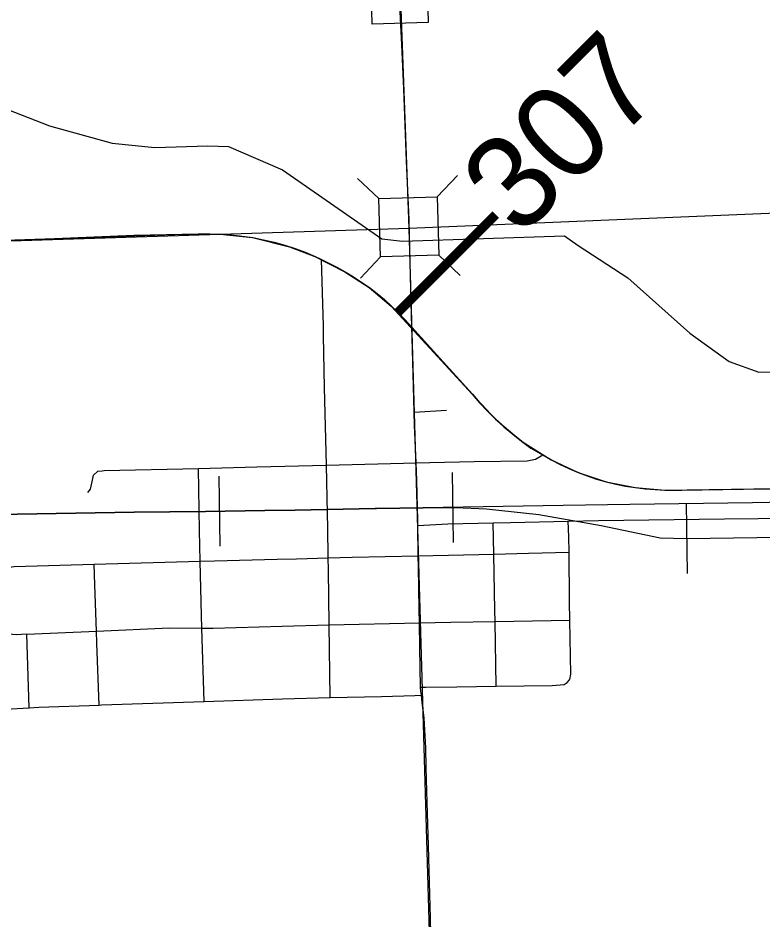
# Model space of a CAD drawing. Extents: x 128.7 to 185.5, y -21.4 to 12.6.
# Drawn here: x 146.826 to 147.624, y -10.071 to -9.105 of the extents above; entities that cross this region are included whole.
import ezdxf

# ---------------------------------------------------------------- set-up
doc = ezdxf.new("R2010")
doc.units = 0
for name, color, linetype in [('tdCoCityStreetMajor', 7, 'Continuous'), ('tdCoCityStreetMinor', 7, 'Continuous'), ('tdCoHydroRiver', 7, 'Continuous'), ('tdCoPriCL', 7, 'Continuous'), ('tdCoPrimary', 7, 'Continuous'), ('tdCoPriNonDiv', 7, 'Continuous'), ('tdCoPriNonDivCL', 7, 'Continuous'), ('tdCoRRCL', 7, 'Continuous'), ('tdCoSecRteBand', 7, 'Continuous'), ('tdCoSectLine', 7, 'Continuous'), ('tdCoStrucNonDivPri', 7, 'Continuous'), ('tdStHwyPriRefPost1', 7, 'Continuous')]:
    doc.layers.add(name, color=color, linetype=linetype)

msp = doc.modelspace()

# ---------------------------------------------------------------- linework, layer by layer
at = {"layer": 'tdCoCityStreetMajor'}
for points in [[(147.25407, -9.64803), (147.25399, -9.64146), (147.25364, -9.62944), (147.25276, -9.59995), (147.25204, -9.58116), (147.2505, -9.54056), (147.2501, -9.52691), (147.24927, -9.49884), (147.24784, -9.44684), (147.24754, -9.43577), (147.24723, -9.42302), (147.24618, -9.38088), (147.24454, -9.32066), (147.24166, -9.25757), (147.23899, -9.1803), (147.23673, -9.13304), (147.23426, -9.08372), (147.23415, -9.08036)], [(147.25407, -9.64803), (147.28603, -9.64638), (147.33456, -9.64549), (147.3531, -9.64515), (147.41501, -9.64353), (147.44755, -9.64268), (147.58245, -9.6412), (147.69096, -9.63997), (147.74104, -9.63868), (147.75305, -9.63837)], [(147.25772, -9.83008), (147.25724, -9.82549), (147.25687, -9.82189), (147.25686, -9.82131), (147.25625, -9.77894), (147.25573, -9.75246), (147.25543, -9.73764), (147.25461, -9.69242), (147.25447, -9.68056), (147.25407, -9.64803)], [(146.80564, -9.84539), (146.83771, -9.84334), (146.84805, -9.84268), (146.91261, -9.84054), (146.91513, -9.84046), (147.02494, -9.83669), (147.10896, -9.8338), (147.15998, -9.83256), (147.21518, -9.83122), (147.25076, -9.83035), (147.25772, -9.83008)], [(147.27377, -10.33039), (147.2731, -10.29353), (147.27146, -10.23516), (147.27023, -10.17557), (147.26899, -10.13549), (147.26735, -10.06932), (147.2655, -9.99143), (147.2644, -9.95636), (147.26365, -9.93266), (147.26298, -9.90745), (147.26242, -9.88622), (147.26057, -9.85436), (147.25851, -9.83772), (147.25772, -9.83008)]]:
    msp.add_lwpolyline(points, dxfattribs=at)
at = {"layer": 'tdCoCityStreetMinor'}
for p, q in [((147.2501, -9.52691), (147.28455, -9.5248)), ((147.33527, -9.67877), (147.33456, -9.64549)), ((146.90734, -9.68978), (147.0209, -9.68652)), ((147.15998, -9.83256), (147.15901, -9.7547)), ((147.33675, -9.75091), (147.41686, -9.74961)), ((147.33773, -9.82038), (147.33675, -9.75091)), ((146.83501, -9.76473), (146.90974, -9.76137)), ((146.83771, -9.84334), (146.83501, -9.76473)), ((147.02494, -9.83669), (147.02256, -9.75803))]:
    msp.add_line(p, q, dxfattribs=at)
for points in [[(147.15597, -9.58359), (147.15385, -9.50039), (147.15301, -9.44509), (147.15285, -9.43416), (147.15075, -9.36338)], [(147.15597, -9.58359), (147.25204, -9.58116), (147.26679, -9.58078), (147.31413, -9.57966), (147.3711, -9.57892), (147.37998, -9.57719), (147.388, -9.57252)], [(146.90058, -9.61284), (146.90329, -9.60914), (146.90551, -9.59977), (146.9065, -9.59435), (146.91118, -9.59016), (146.91567, -9.58967), (146.91809, -9.58942), (147.01908, -9.58698)], [(147.01908, -9.58698), (147.08159, -9.58547), (147.15597, -9.58359)], [(147.0209, -9.68652), (147.02018, -9.65353), (147.01908, -9.58698)], [(147.15807, -9.68282), (147.15754, -9.65033), (147.1573, -9.63578), (147.15597, -9.58359)], [(147.41592, -9.67687), (147.41574, -9.66019), (147.41501, -9.64353)], [(147.15807, -9.68282), (147.18344, -9.68214), (147.25447, -9.68056), (147.33527, -9.67877)], [(147.33527, -9.67877), (147.37234, -9.67795), (147.41592, -9.67687)], [(147.33675, -9.75091), (147.33658, -9.73935), (147.33527, -9.67877)], [(147.41686, -9.74961), (147.41648, -9.72998), (147.41592, -9.67687)], [(147.0209, -9.68652), (147.03621, -9.68609), (147.10342, -9.68428), (147.12381, -9.68374), (147.15807, -9.68282)], [(147.02256, -9.75803), (147.02216, -9.74453), (147.0209, -9.68652)], [(147.15901, -9.7547), (147.15828, -9.6957), (147.15807, -9.68282)], [(146.83501, -9.76473), (146.82364, -9.76525), (146.81575, -9.76451), (146.81279, -9.76229), (146.81008, -9.75957), (146.80909, -9.75735), (146.8086, -9.70384), (146.80901, -9.7015), (146.80986, -9.69928), (146.81111, -9.69726), (146.81271, -9.6955), (146.81462, -9.69408), (146.81676, -9.69305), (146.81905, -9.69243), (146.82142, -9.69225), (146.90734, -9.68978)], [(146.90974, -9.76137), (146.90798, -9.71173), (146.90734, -9.68978)], [(147.02256, -9.75803), (147.03473, -9.75809), (147.10847, -9.75588), (147.15901, -9.7547)], [(147.15901, -9.7547), (147.25573, -9.75246), (147.28948, -9.75168), (147.33675, -9.75091)], [(147.33773, -9.82038), (147.39774, -9.8195), (147.41056, -9.81851), (147.41377, -9.81629), (147.41641, -9.81344), (147.41652, -9.81331), (147.41673, -9.81309), (147.41796, -9.80742), (147.41686, -9.74961)], [(146.90974, -9.76137), (146.98788, -9.75785), (147.02256, -9.75803)], [(146.91261, -9.84054), (146.9102, -9.77437), (146.90974, -9.76137)], [(147.25686, -9.82131), (147.2626, -9.82147), (147.29568, -9.82099), (147.33773, -9.82038)]]:
    msp.add_lwpolyline(points, dxfattribs=at)
at = {"layer": 'tdCoHydroRiver'}
msp.add_lwpolyline([(146.79235, -9.194), (146.8595, -9.22021), (146.92638, -9.23854), (146.97231, -9.24335), (147.02906, -9.24149), (147.05119, -9.24234), (147.10882, -9.26728), (147.2154, -9.34112), (147.23758, -9.34355), (147.411, -9.33786), (147.42555, -9.34844), (147.47876, -9.38299), (147.54542, -9.44236), (147.58744, -9.47254), (147.61939, -9.48412), (147.74561, -9.48314)], dxfattribs=at)
at = {"layer": 'tdCoPriCL'}
msp.add_lwpolyline([(146.69924, -9.34651), (146.86471, -9.34084), (147.0045, -9.33622), (147.01909, -9.33591), (147.03072, -9.33575), (147.04234, -9.33607), (147.05394, -9.33686), (147.0655, -9.33813), (147.077, -9.33988), (147.08841, -9.3421), (147.09973, -9.34479), (147.11242, -9.34851), (147.11647, -9.3497), (147.122, -9.35149), (147.13291, -9.35555), (147.14363, -9.36008), (147.15037, -9.36338), (147.16681, -9.37142), (147.17585, -9.3764), (147.1847, -9.38172), (147.19334, -9.38738), (147.20176, -9.39337), (147.20993, -9.39967), (147.21786, -9.40629), (147.22553, -9.4132), (147.23293, -9.42041), (147.24005, -9.42789), (147.24716, -9.43577), (147.2503, -9.43923), (147.27704, -9.46883), (147.31206, -9.50755), (147.32014, -9.51671), (147.32855, -9.52559), (147.33203, -9.52881), (147.34626, -9.54243), (147.35555, -9.55037), (147.36512, -9.55798), (147.37494, -9.56525), (147.38762, -9.57252), (147.39689, -9.57783), (147.40627, -9.58273), (147.41584, -9.58725), (147.42558, -9.59138), (147.43547, -9.59513), (147.44551, -9.59848), (147.45567, -9.60143), (147.46594, -9.60397), (147.47639, -9.60592), (147.48691, -9.60752), (147.49747, -9.60877), (147.50806, -9.60966), (147.51869, -9.6102), (147.52932, -9.61038), (147.53682, -9.61027), (147.60231, -9.60926), (147.67531, -9.60841)], dxfattribs=at)
at = {"layer": 'tdCoPrimary'}
for points in [[(146.24558, -9.3614), (146.27866, -9.36032), (146.33957, -9.3581), (146.45153, -9.35465), (146.58643, -9.34997), (146.69962, -9.34651), (146.86509, -9.34084), (146.94992, -9.33739), (147.0188, -9.33592)], [(146.24558, -9.3614), (146.27866, -9.36032), (146.33957, -9.3581), (146.45153, -9.35465), (146.58643, -9.34997), (146.69962, -9.34651), (146.86509, -9.34084), (146.94992, -9.33739), (147.0188, -9.33592)], [(146.69962, -9.34651), (146.86509, -9.34084), (146.94992, -9.33739), (147.0188, -9.33592), (147.01947, -9.33591), (147.0311, -9.33575), (147.04272, -9.33607), (147.05432, -9.33686), (147.06588, -9.33813), (147.07738, -9.33988), (147.08879, -9.3421), (147.10011, -9.34479), (147.11132, -9.3479), (147.12238, -9.35149), (147.13329, -9.35555), (147.144, -9.36008), (147.15075, -9.36338), (147.16719, -9.37142), (147.17623, -9.3764), (147.18508, -9.38172), (147.19372, -9.38738), (147.20213, -9.39337), (147.21031, -9.39967), (147.21824, -9.40629), (147.22591, -9.4132), (147.23331, -9.42041), (147.24043, -9.42789), (147.24754, -9.43577), (147.27742, -9.46883), (147.31244, -9.50755), (147.32052, -9.51671), (147.32892, -9.52559), (147.33763, -9.53417), (147.34664, -9.54243), (147.35593, -9.55037), (147.3655, -9.55798), (147.37532, -9.56525), (147.388, -9.57252), (147.39727, -9.57783), (147.40665, -9.58273), (147.41622, -9.58725), (147.42595, -9.59138), (147.43585, -9.59513), (147.44589, -9.59848), (147.45605, -9.60143), (147.46632, -9.60397), (147.47677, -9.60592), (147.48729, -9.60752), (147.49785, -9.60877), (147.50844, -9.60966), (147.51906, -9.6102), (147.5297, -9.61038), (147.54523, -9.61014), (147.60269, -9.60926), (147.67569, -9.60841)], [(147.0188, -9.33592), (147.01947, -9.33591), (147.0311, -9.33575), (147.04272, -9.33607), (147.05432, -9.33686), (147.06588, -9.33813), (147.07738, -9.33988), (147.08879, -9.3421), (147.10011, -9.34479), (147.11132, -9.3479), (147.12238, -9.35149), (147.13329, -9.35555), (147.144, -9.36008), (147.15075, -9.36338), (147.16719, -9.37142), (147.17623, -9.3764), (147.18508, -9.38172), (147.19372, -9.38738), (147.20213, -9.39337), (147.21031, -9.39967), (147.21824, -9.40629), (147.22591, -9.4132), (147.23331, -9.42041), (147.24043, -9.42789), (147.24754, -9.43577), (147.27742, -9.46883), (147.31244, -9.50755), (147.32052, -9.51671), (147.32892, -9.52559), (147.33763, -9.53417), (147.34664, -9.54243), (147.35593, -9.55037), (147.3655, -9.55798), (147.37532, -9.56525), (147.388, -9.57252), (147.39727, -9.57783), (147.40665, -9.58273), (147.41622, -9.58725), (147.42595, -9.59138), (147.43585, -9.59513), (147.44589, -9.59848), (147.45605, -9.60143), (147.46632, -9.60397), (147.47677, -9.60592), (147.48729, -9.60752), (147.49785, -9.60877), (147.50844, -9.60966), (147.51906, -9.6102), (147.5297, -9.61038), (147.54523, -9.61014)], [(147.0188, -9.33592), (147.01947, -9.33591), (147.0311, -9.33575), (147.04272, -9.33607), (147.05432, -9.33686), (147.06588, -9.33813), (147.07738, -9.33988), (147.08879, -9.3421), (147.10011, -9.34479), (147.11132, -9.3479), (147.12238, -9.35149), (147.13329, -9.35555), (147.144, -9.36008), (147.15075, -9.36338), (147.16719, -9.37142), (147.17623, -9.3764), (147.18508, -9.38172), (147.19372, -9.38738), (147.20213, -9.39337), (147.21031, -9.39967), (147.21824, -9.40629), (147.22591, -9.4132), (147.23331, -9.42041), (147.24043, -9.42789), (147.24754, -9.43577), (147.27742, -9.46883), (147.31244, -9.50755), (147.32052, -9.51671), (147.32892, -9.52559), (147.33763, -9.53417), (147.34664, -9.54243), (147.35593, -9.55037), (147.3655, -9.55798), (147.37532, -9.56525), (147.388, -9.57252), (147.39727, -9.57783), (147.40665, -9.58273), (147.41622, -9.58725), (147.42595, -9.59138), (147.43585, -9.59513), (147.44589, -9.59848), (147.45605, -9.60143), (147.46632, -9.60397), (147.47677, -9.60592), (147.48729, -9.60752), (147.49785, -9.60877), (147.50844, -9.60966), (147.51906, -9.6102), (147.5297, -9.61038), (147.54523, -9.61014)], [(147.54523, -9.61014), (147.60269, -9.60926), (147.67569, -9.60841), (147.75219, -9.60713)], [(147.54523, -9.61014), (147.60269, -9.60926), (147.67569, -9.60841), (147.75219, -9.60713)]]:
    msp.add_lwpolyline(points, dxfattribs=at)
at = {"layer": 'tdCoPriNonDiv'}
msp.add_lwpolyline([(146.58605, -9.34997), (147.0045, -9.33622), (147.04234, -9.33607), (147.077, -9.33988), (147.11647, -9.3497), (147.14363, -9.36008), (147.17585, -9.3764), (147.20176, -9.39337), (147.22553, -9.41321), (147.31206, -9.50755), (147.33726, -9.53417), (147.36512, -9.55798), (147.39689, -9.57783), (147.42558, -9.59138), (147.45567, -9.60143), (147.48691, -9.60752), (147.51869, -9.6102), (147.89972, -9.60446), (148.11891, -9.60203), (148.16157, -9.59937), (148.20379, -9.59263), (148.40674, -9.54306), (148.43708, -9.5376), (148.48544, -9.53313)], dxfattribs=at)
at = {"layer": 'tdCoPriNonDivCL'}
msp.add_lwpolyline([(146.69924, -9.34651), (146.86471, -9.34084), (146.94955, -9.33739), (147.01909, -9.33591), (147.03072, -9.33575), (147.04234, -9.33607), (147.05394, -9.33686), (147.0655, -9.33813), (147.077, -9.33988), (147.08841, -9.3421), (147.09973, -9.34479), (147.11094, -9.3479), (147.122, -9.35149), (147.13291, -9.35555), (147.14363, -9.36008), (147.15037, -9.36338), (147.16681, -9.37142), (147.17585, -9.3764), (147.1847, -9.38172), (147.19334, -9.38738), (147.20176, -9.39337), (147.20993, -9.39967), (147.21786, -9.40629), (147.22553, -9.4132), (147.23293, -9.42041), (147.24005, -9.42789), (147.24716, -9.43577), (147.27704, -9.46883), (147.31206, -9.50755), (147.32014, -9.51671), (147.32855, -9.52559), (147.33726, -9.53417), (147.34626, -9.54243), (147.35555, -9.55037), (147.36512, -9.55798), (147.37494, -9.56525), (147.38762, -9.57252), (147.39689, -9.57783), (147.40627, -9.58273), (147.41584, -9.58725), (147.42558, -9.59138), (147.43547, -9.59513), (147.44551, -9.59848), (147.45567, -9.60143), (147.46594, -9.60397), (147.47639, -9.60592), (147.48691, -9.60752), (147.49747, -9.60877), (147.50806, -9.60966), (147.51869, -9.6102), (147.52932, -9.61038), (147.60231, -9.60926), (147.67531, -9.60841)], dxfattribs=at)
msp.add_lwpolyline([(146.69924, -9.34651), (146.86471, -9.34084), (146.94955, -9.33739), (147.01909, -9.33591), (147.03072, -9.33575), (147.04234, -9.33607), (147.05394, -9.33686), (147.0655, -9.33813), (147.077, -9.33988), (147.08841, -9.3421), (147.09973, -9.34479), (147.11094, -9.3479), (147.122, -9.35149), (147.13291, -9.35555), (147.14363, -9.36008), (147.15037, -9.36338), (147.16681, -9.37142), (147.17585, -9.3764), (147.1847, -9.38172), (147.19334, -9.38738), (147.20176, -9.39337), (147.20993, -9.39967), (147.21786, -9.40629), (147.22553, -9.4132), (147.23293, -9.42041), (147.24005, -9.42789), (147.24716, -9.43577), (147.27704, -9.46883), (147.31206, -9.50755), (147.32014, -9.51671), (147.32855, -9.52559), (147.33726, -9.53417), (147.34626, -9.54243), (147.35555, -9.55037), (147.36512, -9.55798), (147.37494, -9.56525), (147.38762, -9.57252), (147.39689, -9.57783), (147.40627, -9.58273), (147.41584, -9.58725), (147.42558, -9.59138), (147.43547, -9.59513), (147.44551, -9.59848), (147.45567, -9.60143), (147.46594, -9.60397), (147.47639, -9.60592), (147.48691, -9.60752), (147.49747, -9.60877), (147.50806, -9.60966), (147.51869, -9.6102), (147.52932, -9.61038), (147.60231, -9.60926), (147.67531, -9.60841)], dxfattribs=at)
at = {"layer": 'tdCoRRCL'}
for p, q in [((147.29228, -9.66628), (147.2911, -9.59129)), ((147.04234, -9.67047), (147.04111, -9.59548)), ((147.54284, -9.69978), (147.54179, -9.62479))]:
    msp.add_line(p, q, dxfattribs=at)
for points in [[(148.51174, -9.60963), (148.42576, -9.6112), (148.31776, -9.61277), (148.16624, -9.6154), (148.08183, -9.61644), (148.00267, -9.61749), (147.89388, -9.61933), (147.80265, -9.6209), (147.7522, -9.62141), (147.66568, -9.62288), (147.61234, -9.62378), (147.48101, -9.62562), (147.4097, -9.62693), (147.25976, -9.62929), (147.20965, -9.63006), (147.20838, -9.63008), (147.12266, -9.63165), (147.08989, -9.63218), (147.02645, -9.63322), (146.95017, -9.63401), (146.84584, -9.63584), (146.7402, -9.63742)], [(146.7402, -9.63742), (146.84584, -9.63584), (146.95017, -9.63401), (147.02645, -9.63322), (147.08989, -9.63218), (147.12266, -9.63165), (147.20838, -9.63008), (147.20965, -9.63006), (147.25976, -9.62929), (147.29421, -9.62898), (147.32748, -9.63048), (147.38354, -9.63646), (147.45044, -9.64805), (147.51361, -9.66151), (147.54218, -9.6622), (147.79198, -9.6586), (148.04207, -9.65459), (148.07034, -9.65346), (148.1307, -9.64706), (148.31796, -9.61958), (148.3673, -9.61453), (148.42576, -9.6112), (148.51174, -9.60963)]]:
    msp.add_lwpolyline(points, dxfattribs=at)
at = {"layer": 'tdCoSecRteBand'}
msp.add_lwpolyline([(147.26414, -9.07937), (147.26513, -9.10935), (147.20516, -9.11133), (147.20417, -9.08135)], dxfattribs=at)
at = {"layer": 'tdCoSectLine'}
for points in [[(147.20748, -8.32392), (147.2444, -9.32956)], [(147.2444, -9.32956), (148.23852, -9.28814)], [(146.2452, -9.3614), (147.2444, -9.32956)], [(147.2444, -9.32956), (147.24442, -9.33016), (147.27339, -10.33039)]]:
    msp.add_lwpolyline(points, dxfattribs=at)
at = {"layer": 'tdCoStrucNonDivPri'}
for p, q in [((147.2748, -9.29617), (147.29632, -9.27345)), ((147.21223, -9.29788), (147.1895, -9.27636)), ((147.21394, -9.36046), (147.19242, -9.38319)), ((147.27651, -9.35875), (147.29924, -9.38027))]:
    msp.add_line(p, q, dxfattribs=at)
msp.add_lwpolyline([(147.21394, -9.36046), (147.21223, -9.29788), (147.2748, -9.29617), (147.27651, -9.35875)], close=True, dxfattribs=at)

# ---------------------------------------------------------------- texts
at = {"layer": 'tdStHwyPriRefPost1'}
msp.add_text('‒‒307', height=0.1, rotation=45, dxfattribs=at).set_placement((147.2584, -9.44632))

doc.saveas('drawing.dxf')
